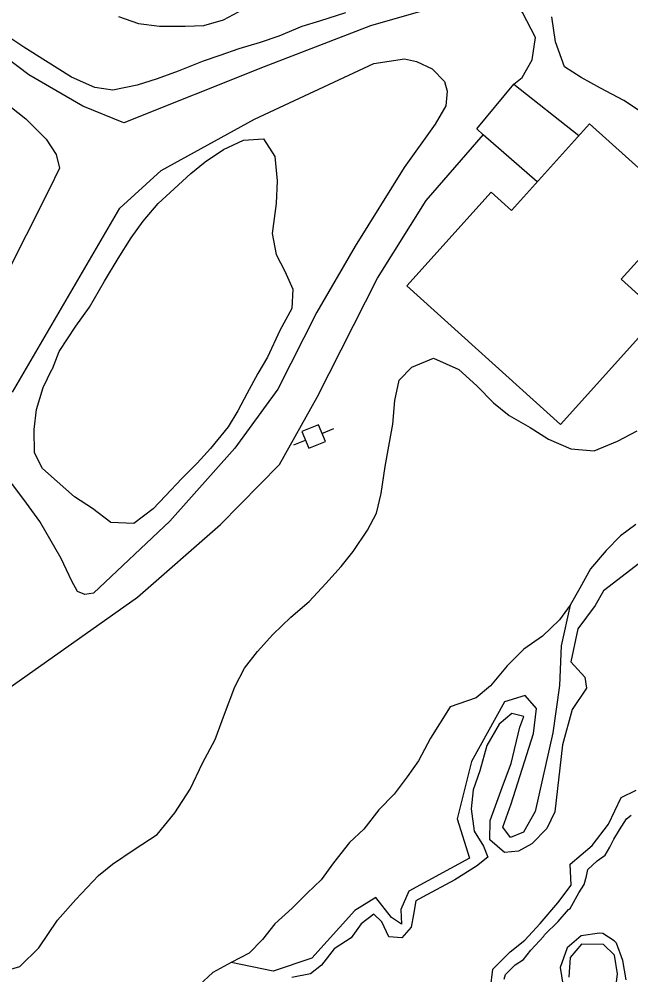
# Model space of a CAD drawing. Extents: x 2160437 to 2172832, y 205694 to 212444.
# Drawn here: x 2161010.5 to 2161184.1, y 211528.1 to 211799.2 of the extents above; entities that cross this region are included whole.
import ezdxf

# ---------------------------------------------------------------- set-up
doc = ezdxf.new("R2010")
doc.units = 0
for name, color, linetype in [('RD_EX_Bldg', 7, 'Continuous'), ('RD_EX_Driveway', 7, 'Continuous'), ('RD_EX_H2O', 7, 'Continuous'), ('RD_EX_UT', 7, 'Continuous'), ('RD_EX_VEG_ShrubLine', 7, 'Continuous'), ('RD_EX_VEG_TreeLine', 7, 'Continuous')]:
    doc.layers.add(name, color=color, linetype=linetype)

# ---------------------------------------------------------------- blocks, each defined once
blk = doc.blocks.new('PP')
at = {"layer": 'RD_EX_UT'}
for p, q in [((2.49, 2.51), (-2.51, 2.51)), ((-2.51, 2.51), (-2.51, -2.49)), ((2.49, -2.49), (2.49, 2.51)), ((-5.94, -0.05), (-2.47, -0.05)), ((-2.51, -2.49), (2.49, -2.49)), ((2.42, -0.05), (6.06, -0.05))]:
    blk.add_line(p, q, dxfattribs=at)

msp = doc.modelspace()

# ---------------------------------------------------------------- linework, layer by layer
at = {"layer": 'RD_EX_Bldg'}
msp.add_lwpolyline([(2161120.48, 211723.56), (2161144.45, 211750.16), (2161150.21, 211744.97), (2161172.38, 211769.57), (2161199.28, 211745.33), (2161181.34, 211725.42), (2161192.32, 211715.52), (2161164.12, 211684.23)], close=True, dxfattribs=at)
at = {"layer": 'RD_EX_Driveway'}
for points in [[(2161150.88, 211780.78), (2161153.23, 211782.65), (2161156.03, 211787.69), (2161156.99, 211794.03), (2161153.35, 211801.06), (2161147.25, 211804.86), (2161140.27, 211806.06), (2161110.2, 211797.33), (2161079.96, 211785.66), (2161040.17, 211769.8), (2161028.52, 211774.5), (2161013.23, 211783.45), (2160982.4, 211806.79), (2160940.74, 211846.1), (2160908.17, 211877.23)], [(2160899.19, 211869.55), (2160933.12, 211837.97), (2160967.77, 211806.18), (2161012.39, 211770.97), (2161018.14, 211765.13), (2161020.95, 211760.84), (2161021.95, 211756.92), (2161018.97, 211750.85), (2160992.87, 211699.22), (2160979.27, 211673.53), (2160968.39, 211657.95), (2160947.86, 211637.03), (2160930.01, 211621.14), (2160915.55, 211608.4), (2160905.12, 211599.81), (2160901.94, 211600.73), (2160897.84, 211603.8), (2160893.39, 211607.03), (2160883.77, 211594.48), (2160891.22, 211587.4), (2160890.79, 211579.03), (2160886.56, 211572.89), (2160861.46, 211552.12), (2160801.37, 211535.47)], [(2161008.57, 211693.44), (2161039.02, 211745.6), (2161050.75, 211756.27), (2161077.22, 211770.86), (2161111.17, 211786.64), (2161119.86, 211787.92), (2161123.28, 211787.17), (2161127.7, 211785.17), (2161131.2, 211781.51), (2161131.92, 211778.75), (2161131.6, 211774.6), (2161128.55, 211769.39), (2161119.76, 211757.15), (2161105.87, 211734.78), (2161094.92, 211716.11), (2161083.89, 211694.3), (2161071.69, 211677.47), (2161053.2, 211656.84), (2161031.59, 211636.34), (2161029.12, 211636.01), (2161027.03, 211636.9), (2161025.41, 211639.83), (2161022.35, 211646.26), (2161016.36, 211656.67), (2161011.75, 211662.99), (2161004.99, 211671.84)], [(2161157.49, 211753.04), (2161142.15, 211766.38), (2161140.39, 211768.1), (2161150.88, 211780.78), (2161169.36, 211766.21)], [(2160883.23, 211456.65), (2160885.84, 211484.42), (2160888.83, 211501.37), (2160902.04, 211525.55), (2160915.43, 211545.66), (2160938.89, 211554.9), (2160982.05, 211588.89), (2161007.21, 211609.28), (2161044.05, 211635.27), (2161067.57, 211655.89), (2161084.34, 211672.85), (2161095.05, 211692.02), (2161112.22, 211725.71), (2161126.03, 211747.77), (2161142.28, 211766.52)]]:
    msp.add_lwpolyline(points, dxfattribs=at)
at = {"layer": 'RD_EX_H2O'}
for points in [[(2161189.02, 211646.75), (2161176.35, 211637.06), (2161173.94, 211632.9), (2161169.04, 211626.24), (2161167.05, 211616.86), (2161171, 211612.58), (2161171.5, 211609.4), (2161167.41, 211603.38), (2161164.66, 211593.36), (2161162.48, 211574.34), (2161160.21, 211569.64), (2161155.97, 211565.28), (2161152.18, 211563.17), (2161148.22, 211562.79), (2161144.1, 211566.37), (2161144.17, 211571.89), (2161147.96, 211582.25), (2161150.15, 211588.03), (2161152.59, 211598.4), (2161153.67, 211601.38), (2161150.29, 211602.22), (2161146.75, 211599.19), (2161143.24, 211593.16), (2161141.19, 211585.95), (2161139.31, 211580.58), (2161138.71, 211575.24), (2161139.65, 211568.82), (2161142.25, 211564.63), (2161143.44, 211561.51), (2161140.28, 211558.95), (2161134.1, 211555.03), (2161124.98, 211550.16), (2161123.07, 211549.14), (2161122.36, 211545.26), (2161121.71, 211541.65), (2161119.1, 211538.58), (2161115.37, 211538.91), (2161113.36, 211543.17), (2161111.17, 211545.29), (2161107.58, 211542.61), (2161104.73, 211538.57), (2161099.91, 211535.51), (2161096.27, 211530.88), (2161093.19, 211528.42), (2161087.82, 211527.38)], [(2161144.27, 211524.21), (2161144.95, 211529.75), (2161149.85, 211534.68), (2161153.98, 211537.99), (2161158.3, 211542.67), (2161163.31, 211548.5), (2161167.18, 211553.53), (2161166.85, 211559.5), (2161173.13, 211564.82), (2161177.69, 211570.86), (2161181.32, 211578.42), (2161185.58, 211580.54)], [(2161179.45, 211521.48), (2161180.33, 211528.35), (2161179.45, 211533.7), (2161176.34, 211536.67), (2161170.04, 211536.77), (2161166.86, 211533.06), (2161166.5, 211527.4)]]:
    msp.add_lwpolyline(points, dxfattribs=at)
at = {"layer": 'RD_EX_VEG_ShrubLine'}
for points in [[(2161166.85, 211632.93), (2161164.34, 211621.48), (2161163.87, 211610.22), (2161161.94, 211596.73), (2161156.94, 211574.44), (2161153.58, 211568.55), (2161149.9, 211567.08), (2161147.76, 211570.02), (2161150.15, 211576.58), (2161156.42, 211596.57), (2161157.32, 211603.69), (2161154.11, 211607.34), (2161148.23, 211605.6), (2161138.82, 211588.66), (2161134.82, 211572.41), (2161138.32, 211561.21), (2161121.11, 211551.86), (2161118.76, 211546.67), (2161118.97, 211542.52), (2161116.11, 211544.39), (2161111.73, 211550.08), (2161105.78, 211546.4), (2161093.51, 211532.85), (2161082.55, 211529.12), (2161070.6, 211531.64)], [(2161148.08, 211526.86), (2161148.52, 211528.22), (2161151.23, 211530.99), (2161153.63, 211532.45), (2161155.7, 211535.11), (2161159.37, 211539.12), (2161159.57, 211539.44), (2161163.42, 211543.2), (2161166.36, 211546.61), (2161166.86, 211546.97), (2161169.36, 211551.33), (2161170.87, 211553.78), (2161171.47, 211556.11), (2161171.87, 211558.02), (2161174.49, 211560.48), (2161176.79, 211562.1), (2161178.12, 211564.28), (2161179.23, 211566.61), (2161180.83, 211569.25), (2161182.89, 211572.38), (2161184.17, 211573.42)], [(2161182.71, 211526.7), (2161181.81, 211532.14), (2161181.81, 211532.14), (2161180.04, 211537.06), (2161179.31, 211537.74), (2161176.09, 211539.83), (2161175.14, 211539.92), (2161169.95, 211539.2), (2161169.95, 211539.2), (2161166.04, 211535.81), (2161166.04, 211535.81), (2161164.01, 211530.18), (2161164.01, 211530.18), (2161164.78, 211525.49)]]:
    msp.add_lwpolyline(points, dxfattribs=at)
at = {"layer": 'RD_EX_VEG_TreeLine'}
for points in [[(2161103.07, 211801.02), (2161095.75, 211798.66), (2161090.66, 211797.14), (2161084.2, 211794.39), (2161078.89, 211792.63), (2161072.86, 211790.84), (2161067.46, 211788.89), (2161062.71, 211787.33), (2161055.64, 211784.51), (2161049.64, 211782.25), (2161043.99, 211780.52), (2161037.1, 211779.12), (2161031.98, 211779.82), (2161025.3, 211782.73), (2161017.9, 211787.36), (2161011.8, 211791.28), (2161006.37, 211794.89)], [(2161038.66, 211799.96), (2161044.36, 211797.96), (2161050.29, 211797.24), (2161057.56, 211797.19), (2161062.88, 211797.44), (2161068.49, 211799.07), (2161074.13, 211802.08)], [(2161188.56, 211771.92), (2161182.12, 211776.11), (2161175.51, 211779.68), (2161170.02, 211782.63), (2161165.27, 211785.71), (2161162.69, 211792.78), (2161162.69, 211792.78), (2161161.61, 211799.87)], [(2161004.8, 211528.78), (2161010.68, 211530.51), (2161016.05, 211535.73), (2161021.37, 211543.63), (2161026.57, 211549.49), (2161033.02, 211556.3), (2161037, 211559.48), (2161043.07, 211563.68), (2161049.61, 211567.9), (2161054.62, 211574.08), (2161059.03, 211580.77), (2161062.48, 211588.13), (2161066.1, 211594.83), (2161068.79, 211602.06), (2161071.71, 211609.77), (2161074.47, 211615.12), (2161078.12, 211619.84), (2161082.51, 211624.68), (2161087.61, 211629.55), (2161092.77, 211634.05), (2161097.49, 211639.09), (2161101.88, 211643.94), (2161105.31, 211648.18), (2161109.33, 211654.23), (2161111.88, 211659.1), (2161113.22, 211664.63), (2161114.39, 211672.32), (2161115.4, 211678.12), (2161116.48, 211684.35), (2161117.07, 211691.03), (2161118.31, 211696.83), (2161121.95, 211700.52), (2161128.08, 211703.07), (2161135.29, 211699.8), (2161140.38, 211695.18), (2161145.05, 211690.4), (2161149.53, 211686.75), (2161155.52, 211683.35), (2161160.74, 211680.05), (2161167.03, 211677.32), (2161173.62, 211676.77), (2161180.31, 211679.53), (2161185.91, 211682.44)], [(2161185.47, 211655.89), (2161181.11, 211652.65), (2161177.11, 211648.44), (2161172.59, 211643.3), (2161169.64, 211637.81), (2161166.85, 211632.93), (2161163.84, 211628.85), (2161158.97, 211624.22), (2161153.68, 211620.48), (2161149, 211615.77), (2161144.22, 211610.06), (2161140.14, 211606.69), (2161132.83, 211604.1), (2161127.22, 211595.29), (2161123.83, 211588.83), (2161120.61, 211584.27), (2161116.88, 211579.36), (2161112.56, 211574.94), (2161108.34, 211569.44), (2161104.19, 211565.65), (2161099.73, 211559.91), (2161096.14, 211555.05), (2161092.23, 211551.26), (2161088, 211547.04), (2161083.07, 211542.55), (2161079.56, 211538.12), (2161075.74, 211534.29), (2161070.6, 211531.64), (2161065.47, 211528.75), (2161061.55, 211525.2)]]:
    msp.add_lwpolyline(points, dxfattribs=at)
msp.add_lwpolyline([(2161021.82, 211704.98), (2161026.55, 211712.1), (2161030.41, 211717.53), (2161034.66, 211724.88), (2161038.61, 211731.31), (2161042.3, 211737.16), (2161045.62, 211741.92), (2161049.96, 211746.9), (2161054.42, 211751.13), (2161059.16, 211755.47), (2161063.29, 211758.7), (2161068.49, 211762.25), (2161074.1, 211764.92), (2161079.8, 211765.23), (2161083.01, 211760.3), (2161083.7, 211753.39), (2161083.43, 211746.91), (2161082.25, 211738.41), (2161083.37, 211732.46), (2161085.87, 211727.74), (2161088.19, 211722.64), (2161087.88, 211717.1), (2161084.48, 211710.88), (2161080.95, 211703.33), (2161078.25, 211698.65), (2161075.07, 211692.91), (2161072.56, 211688.14), (2161069.81, 211683.59), (2161064.81, 211677.4), (2161060.96, 211673.24), (2161056.68, 211668.92), (2161052.01, 211663.97), (2161048.52, 211660.35), (2161043.01, 211656.12), (2161036.53, 211656.39), (2161031.28, 211660.39), (2161026.19, 211663.74), (2161021.21, 211668.08), (2161017.06, 211671.7), (2161014.81, 211676.19), (2161014.69, 211682.84), (2161015.38, 211688.44), (2161017.31, 211694.75), (2161019.71, 211699.8), (2161019.94, 211700.04)], close=True, dxfattribs=at)

# ---------------------------------------------------------------- block references
at = {"layer": 'RD_EX_UT', "xscale": 1.0199999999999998, "yscale": 1.02, "rotation": 22.142772}
msp.add_blockref('PP', (2161094.06, 211680.81), dxfattribs=at)

doc.saveas('drawing.dxf')
